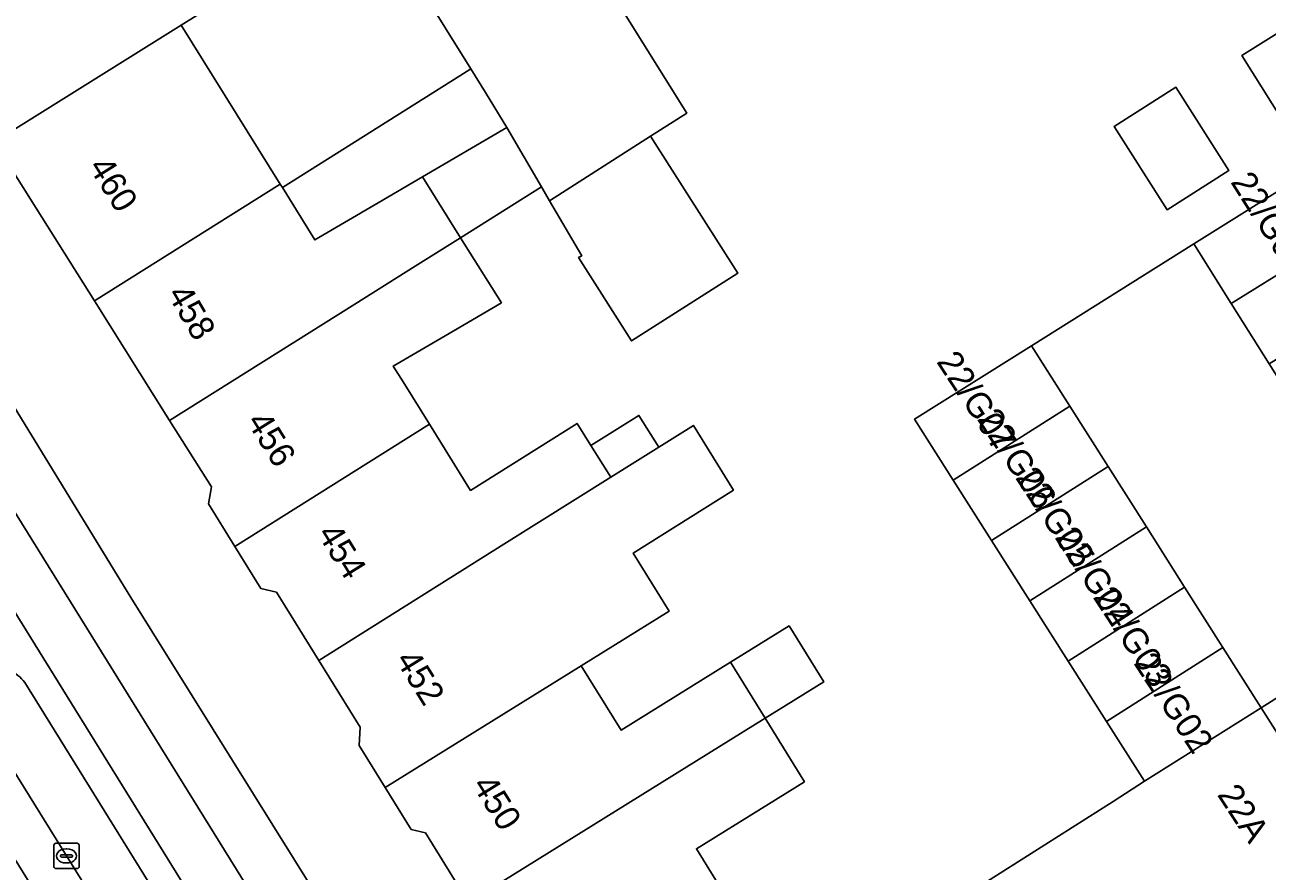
# Model space of a CAD drawing. Extents: x 159664 to 160323, y 385312 to 386115.
# Drawn here: x 159918.19 to 159967.42, y 385480.62 to 385514.14 of the extents above; entities that cross this region are included whole.
import ezdxf

# ---------------------------------------------------------------- set-up
doc = ezdxf.new("R2010")
doc.units = 0
for name, color, linetype in [('IMGEO_Berm_open', 7, 'Continuous'), ('IMGEO_Erf', 7, 'Continuous'), ('IMGEO_Fietspad_gesloten', 7, 'Continuous'), ('IMGEO_Kolk', 7, 'Continuous'), ('IMGEO_Muur', 7, 'Continuous'), ('IMGEO_Pand', 7, 'Continuous'), ('IMGEO_Pand_nummerreeks', 7, 'Continuous'), ('IMGEO_Parkeervlak_open', 7, 'Continuous'), ('IMGEO_Rijbaan_lokaal_open', 7, 'Continuous'), ('IMGEO_Rijbaan_regionaal_gesloten', 7, 'Continuous'), ('IMGEO_Voetpad_open', 7, 'Continuous')]:
    doc.layers.add(name, color=color, linetype=linetype)

msp = doc.modelspace()

# ---------------------------------------------------------------- linework, layer by layer
at = {"layer": 'IMGEO_Berm_open'}
for points in [[(159927.643, 385474.981), (159913.16, 385498.325)], [(159918.186, 385488.082), (159926.628, 385474.474), (159929.255, 385470.244), (159949.152, 385438.17)]]:
    msp.add_lwpolyline(points, dxfattribs=at)
msp.add_arc((159917.143, 385487.346), 1.277, 35.2276, 71.4656, dxfattribs=at)
at = {"layer": 'IMGEO_Erf'}
for points in [[(160012.853, 385574.174), (159910.883, 385510.438), (159916.86, 385500.893), (159916.664, 385500.772), (159922.382, 385491.452), (159953.094, 385442.254)], [(159935.772, 385479.38), (159934.061, 385482.14), (159933.498, 385482.272), (159932.469, 385483.93), (159931.438, 385485.592), (159931.472, 385486.314), (159929.835, 385488.955), (159928.154, 385491.666), (159927.545, 385491.808), (159926.508, 385493.48), (159925.465, 385495.162), (159925.582, 385495.835), (159923.924, 385498.469), (159920.942, 385503.209), (159917.443, 385508.77), (159917.721, 385509.973), (159924.387, 385514.132), (159931.872, 385518.801)], [(159941.823, 385514.804), (159944.416, 385510.643), (159942.976, 385509.723), (159946.438, 385504.302), (159942.236, 385501.619), (159940.129, 385504.919), (159940.26, 385504.995), (159938.985, 385507.174), (159938.664, 385507.722), (159935.455, 385505.708), (159937.072, 385503.13), (159935.159, 385502.01), (159932.79, 385500.623), (159933.177, 385500), (159934.22, 385498.321), (159935.85, 385495.697), (159940.072, 385498.348), (159940.619, 385497.476), (159942.521, 385498.67), (159943.31, 385497.414), (159944.681, 385498.275), (159946.271, 385495.713), (159942.297, 385493.218), (159943.726, 385490.916), (159940.238, 385488.751), (159941.819, 385486.202), (159946.15, 385488.888), (159948.475, 385490.33), (159949.85, 385488.114), (159947.524, 385486.672), (159949.083, 385484.159), (159944.8, 385481.503), (159946.235, 385479.189)], [(159969.24, 385508.423), (159966.419, 385512.92), (159969.758, 385515.015)], [(159955.906, 385479.937), (159961.313, 385483.373), (159962.557, 385484.185), (159961.056, 385486.548), (159959.538, 385488.938), (159958.02, 385491.327), (159956.502, 385493.717), (159954.984, 385496.107), (159953.45, 385498.522), (159958.084, 385501.428), (159964.515, 385505.461), (159968.777, 385508.133)]]:
    msp.add_lwpolyline(points, dxfattribs=at)
for points in [[(159937.29, 385510.07), (159936.448, 385511.456), (159935.865, 385512.392), (159935.425, 385512.116), (159928.394, 385507.701), (159929.685, 385505.622), (159932.189, 385507.086), (159933.946, 385508.114)], [(159965.905, 385508.374), (159963.456, 385506.815), (159961.358, 385510.109), (159963.806, 385511.668)]]:
    msp.add_lwpolyline(points, close=True, dxfattribs=at)
at = {"layer": 'IMGEO_Fietspad_gesloten'}
for points in [[(159901.146, 385518.469), (159902.108, 385516.091), (159902.352, 385515.412), (159906.552, 385508.996), (159910.937, 385501.959), (159912.135, 385500), (159913.16, 385498.325), (159927.643, 385474.981), (159930.392, 385470.598), (159954.577, 385431.575), (159961.359, 385421.012), (159976.662, 385396.431)], [(159978.519, 385397.433), (159962.98, 385422.389), (159956.472, 385432.5), (159914.87, 385499.519)]]:
    msp.add_lwpolyline(points, dxfattribs=at)
at = {"layer": 'IMGEO_Kolk'}
for p, q in [((159919.336, 385480.793), (159919.336, 385481.645)), ((159919.411, 385481.719), (159920.263, 385481.719)), ((159919.638, 385481.262), (159920.036, 385481.262)), ((159919.824, 385481.499), (159919.849, 385481.499)), ((159920.337, 385481.645), (159920.337, 385480.793)), ((159919.595, 385481.213), (159919.595, 385481.225)), ((159920.033, 385481.176), (159919.635, 385481.176)), ((159919.847, 385480.939), (159919.822, 385480.939)), ((159920.079, 385481.225), (159920.079, 385481.213)), ((159920.263, 385480.719), (159919.411, 385480.719))]:
    msp.add_line(p, q, dxfattribs=at)
for points in [[(159919.336, 385480.793), (159919.336, 385481.645)], [(159919.411, 385481.719), (159920.263, 385481.719)], [(159920.337, 385481.645), (159920.337, 385480.793)], [(159920.263, 385480.719), (159919.411, 385480.719)]]:
    msp.add_lwpolyline(points, dxfattribs=at)
for centre, radius, start, end in [((159919.413, 385481.643), 0.0765, 91.552, 178.448), ((159919.413, 385481.643), 0.0765, 91.552, 178.448), ((159919.635, 385481.222), 0.0403, 85.8775, 175.7526), ((159920.04, 385481.224), 0.0386, 1.7309, 96.639), ((159920.261, 385481.643), 0.0765, 1.552, 88.448), ((159920.261, 385481.643), 0.0765, 1.552, 88.448), ((159919.413, 385480.795), 0.0765, 181.552, 268.448), ((159919.413, 385480.795), 0.0765, 181.552, 268.448), ((159919.632, 385481.212), 0.0366, 178.938, 274.7102), ((159920.036, 385481.219), 0.043, 264.8664, 352.4533), ((159920.261, 385480.795), 0.0765, 271.552, 358.448), ((159920.261, 385480.795), 0.0765, 271.552, 358.448)]:
    msp.add_arc(centre, radius, start, end, dxfattribs=at)
for centre, major_axis, ratio, start_param, end_param in [((159919.823, 385481.219), (-0.387, 0.002), 0.722429, 4.712389, 7.853982), ((159919.848, 385481.219), (-0.39, 0.002), 0.717154, 1.570796, 4.712389)]:
    msp.add_ellipse(centre, major_axis=major_axis, ratio=ratio, start_param=start_param, end_param=end_param, dxfattribs=at)
at = {"layer": 'IMGEO_Muur'}
msp.add_lwpolyline([(159958.084, 385501.428), (159964.515, 385505.461)], dxfattribs=at)
at = {"layer": 'IMGEO_Pand'}
for points in [[(159937.245, 385522.152), (159931.872, 385518.801), (159935.865, 385512.392), (159936.448, 385511.456), (159937.29, 385510.07), (159938.664, 385507.722), (159938.985, 385507.174), (159942.976, 385509.723), (159944.416, 385510.643), (159941.823, 385514.804)], [(159935.425, 385512.116), (159935.865, 385512.392), (159931.872, 385518.801), (159924.387, 385514.132), (159928.311, 385507.834), (159928.394, 385507.701)], [(159928.311, 385507.834), (159924.387, 385514.132), (159917.721, 385509.973), (159917.443, 385508.77), (159920.942, 385503.209)], [(159961.358, 385510.109), (159963.456, 385506.815), (159965.905, 385508.374), (159963.806, 385511.668)], [(159938.664, 385507.722), (159937.29, 385510.07), (159933.946, 385508.114), (159935.455, 385505.708)], [(159942.976, 385509.723), (159938.985, 385507.174), (159940.26, 385504.995), (159940.129, 385504.919), (159942.236, 385501.619), (159946.438, 385504.302)], [(159969.24, 385508.423), (159968.777, 385508.133), (159964.515, 385505.461), (159965.998, 385503.104), (159970.728, 385506.027)], [(159933.656, 385504.578), (159935.455, 385505.708), (159933.946, 385508.114), (159932.189, 385507.086), (159929.685, 385505.622), (159928.394, 385507.701), (159928.311, 385507.834), (159920.942, 385503.209), (159923.924, 385498.469), (159931.265, 385503.078)], [(159970.728, 385506.027), (159965.998, 385503.104), (159967.501, 385500.717), (159972.215, 385503.631)], [(159933.177, 385500), (159932.79, 385500.623), (159935.159, 385502.01), (159937.072, 385503.13), (159935.455, 385505.708), (159933.656, 385504.578), (159931.265, 385503.078), (159923.924, 385498.469), (159925.582, 385495.835), (159925.465, 385495.162), (159926.508, 385493.48), (159934.22, 385498.321)], [(159954.984, 385496.107), (159959.602, 385499.038), (159958.084, 385501.428), (159953.45, 385498.522)], [(159956.502, 385493.717), (159961.119, 385496.648), (159959.602, 385499.038), (159954.984, 385496.107)], [(159943.31, 385497.414), (159942.521, 385498.67), (159940.619, 385497.476), (159941.407, 385496.22)], [(159941.407, 385496.22), (159940.619, 385497.476), (159940.072, 385498.348), (159935.85, 385495.697), (159934.22, 385498.321), (159926.508, 385493.48), (159927.545, 385491.808), (159928.154, 385491.666), (159929.835, 385488.955), (159937.175, 385493.563)], [(159941.407, 385496.22), (159937.175, 385493.563), (159929.835, 385488.955), (159931.472, 385486.314), (159931.438, 385485.592), (159932.469, 385483.93), (159940.238, 385488.751), (159943.726, 385490.916), (159942.297, 385493.218), (159946.271, 385495.713), (159944.681, 385498.275), (159943.31, 385497.414)], [(159962.636, 385494.258), (159961.119, 385496.648), (159956.502, 385493.717), (159958.02, 385491.327)], [(159964.153, 385491.867), (159962.636, 385494.258), (159958.02, 385491.327), (159959.538, 385488.938)], [(159961.056, 385486.548), (159965.671, 385489.477), (159964.153, 385491.867), (159959.538, 385488.938)], [(159946.15, 385488.888), (159947.524, 385486.672), (159949.85, 385488.114), (159948.475, 385490.33)], [(159965.671, 385489.477), (159961.056, 385486.548), (159962.557, 385484.185), (159967.188, 385487.087)], [(159932.469, 385483.93), (159933.498, 385482.272), (159934.061, 385482.14), (159935.772, 385479.38), (159947.524, 385486.672), (159946.15, 385488.888), (159941.819, 385486.202), (159940.238, 385488.751)], [(159946.235, 385479.189), (159944.8, 385481.503), (159949.083, 385484.159), (159947.524, 385486.672), (159935.772, 385479.38), (159937.485, 385476.618), (159937.462, 385475.808), (159938.388, 385474.316)], [(159970.782, 385481.428), (159968.295, 385485.343), (159967.188, 385487.087), (159962.557, 385484.185), (159961.313, 385483.373), (159955.906, 385479.937), (159959.443, 385474.222), (159962.082, 385475.902), (159964.914, 385477.705), (159969.34, 385480.514)]]:
    msp.add_lwpolyline(points, close=True, dxfattribs=at)
at = {"layer": 'IMGEO_Parkeervlak_open'}
for points in [[(159914.474, 385489.85), (159919.836, 385481.218), (159924.743, 385473.341), (159928.946, 385466.524), (159938.746, 385450.752), (159946.877, 385437.613), (159948.357, 385435.227), (159948.81, 385434.54), (159948.753, 385434.781), (159948.735, 385434.964), (159948.74, 385435.317), (159948.809, 385435.775), (159949.289, 385437.72)], [(159929.255, 385470.244), (159926.628, 385474.474), (159918.186, 385488.082)]]:
    msp.add_lwpolyline(points, dxfattribs=at)
msp.add_arc((159917.143, 385487.346), 1.277, 35.2276, 71.4656, dxfattribs=at)
at = {"layer": 'IMGEO_Rijbaan_lokaal_open'}
for points in [[(159967.188, 385487.087), (159973.544, 385491.115), (159972.008, 385493.556), (159970.505, 385495.943), (159969.003, 385498.33), (159967.952, 385500), (159967.501, 385500.717), (159965.998, 385503.104), (159964.515, 385505.461), (159958.084, 385501.428), (159959.602, 385499.038), (159961.119, 385496.648), (159962.636, 385494.258), (159964.153, 385491.867), (159965.671, 385489.477)], [(159982.976, 385490.796), (159981.817, 385491.121), (159980.765, 385492.802), (159979.489, 385494.814), (159978.136, 385494.028), (159973.544, 385491.115), (159967.188, 385487.087), (159968.295, 385485.343), (159970.508, 385486.748), (159973.04, 385488.357), (159974.009, 385486.831), (159977.659, 385489.149), (159979.126, 385486.84), (159979.614, 385487.147), (159981.548, 385488.351), (159982.301, 385488.148)]]:
    msp.add_lwpolyline(points, close=True, dxfattribs=at)
at = {"layer": 'IMGEO_Rijbaan_regionaal_gesloten'}
msp.add_lwpolyline([(159924.743, 385473.341), (159919.836, 385481.218), (159914.474, 385489.85), (159910.326, 385496.515), (159908.81, 385495.571), (159911.423, 385491.356), (159944.177, 385438.518)], dxfattribs=at)
at = {"layer": 'IMGEO_Voetpad_open'}
for points in [[(159969.758, 385515.015), (159966.419, 385512.92), (159969.24, 385508.423)], [(159953.012, 385442.196), (159953.094, 385442.254), (159922.382, 385491.452), (159916.664, 385500.772), (159916.86, 385500.893), (159910.883, 385510.438), (159909.185, 385513.149)], [(159908.874, 385509.179), (159914.87, 385499.519), (159956.472, 385432.5), (159956.577, 385432.352), (159956.695, 385432.214), (159956.824, 385432.087), (159956.965, 385431.972), (159957.115, 385431.87), (159957.273, 385431.782), (159957.439, 385431.709), (159957.611, 385431.65), (159957.787, 385431.607), (159957.967, 385431.581), (159958.148, 385431.57), (159958.329, 385431.575), (159958.509, 385431.597), (159958.687, 385431.634), (159958.86, 385431.688), (159959.028, 385431.756), (159959.189, 385431.84), (159959.245, 385431.873), (159957.746, 385434.481), (159953.012, 385442.196)]]:
    msp.add_lwpolyline(points, dxfattribs=at)

# ---------------------------------------------------------------- texts
at = {"layer": 'IMGEO_Pand_nummerreeks'}
for s, rotation, p in [('460', 302.1285, (159920.684, 385508.515)), ('22/G08', 302.3474, (159965.951, 385507.912)), ('458', 300.4754, (159923.807, 385503.475)), ('22/G07', 303.175, (159954.292, 385500.797)), ('456', 301.8792, (159926.952, 385498.427)), ('22/G06', 303.175, (159955.902, 385498.526)), ('22/G05', 303.175, (159957.416, 385496.206)), ('454', 301.8792, (159929.751, 385493.98)), ('22/G04', 303.175, (159958.978, 385493.84)), ('22/G03', 303.175, (159960.493, 385491.473)), ('452', 301.8792, (159932.85, 385488.986)), ('22/G02', 303.175, (159962.107, 385488.856)), ('450', 301.8765, (159935.893, 385484.025)), ('22A', 303.1626, (159965.42, 385483.645))]:
    msp.add_text(s, height=1, rotation=rotation, dxfattribs=at).set_placement(p)

doc.saveas('drawing.dxf')
